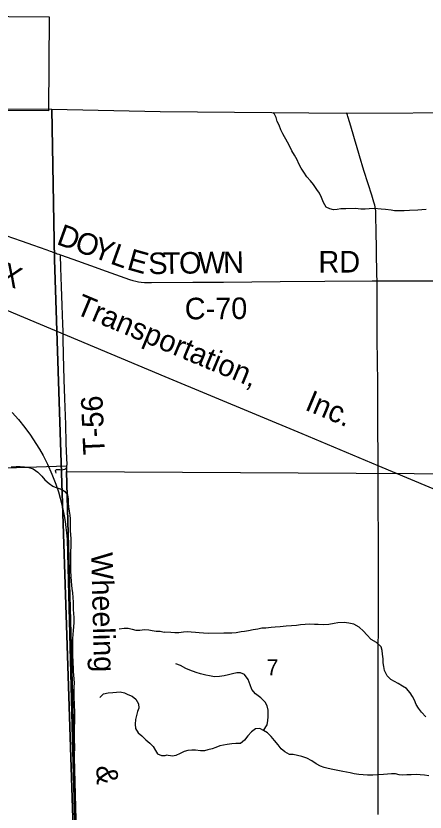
# Model space of a CAD drawing. Extents: x 1985906 to 2360102, y 891258 to 1222054.
# Drawn here: x 2139092 to 2144780, y 1079623 to 1090695 of the extents above; entities that cross this region are included whole.
import ezdxf

# ---------------------------------------------------------------- set-up
doc = ezdxf.new("R2010")
doc.units = 0
for name, color, linetype in [('GM_X_Adjacent_County', 7, 'Continuous'), ('GM_X_Corporation', 7, 'Continuous'), ('GM_X_County', 7, 'Continuous'), ('GM_X_County_Road', 7, 'Continuous'), ('GM_X_County_Road_Text', 7, 'Continuous'), ('GM_X_Minor_River', 7, 'Continuous'), ('GM_X_Rail_Line', 7, 'Continuous'), ('GM_X_Rail_Line_Text', 7, 'Continuous'), ('GM_X_Section', 7, 'Continuous'), ('GM_X_Section_Text', 7, 'Continuous'), ('GM_X_Township', 7, 'Continuous'), ('GM_X_Township_Road', 7, 'Continuous'), ('GM_X_Township_Road_Text', 7, 'Continuous')]:
    doc.layers.add(name, color=color, linetype=linetype)

msp = doc.modelspace()

# ---------------------------------------------------------------- linework, layer by layer
at = {"layer": 'GM_X_Adjacent_County'}
msp.add_lwpolyline([(2123152, 1089499), (2136278, 1089412), (2139591, 1089397), (2141098, 1089365), (2143683, 1089344), (2145540, 1089351), (2150083, 1089293), (2152684, 1089316), (2155649, 1089279), (2155989, 1089287), (2157526, 1089289), (2162838, 1089289), (2163294, 1089289), (2165783, 1089297), (2167175, 1089313), (2169501, 1089328), (2170986, 1089342), (2171523, 1089347), (2173015, 1089361), (2174790, 1089381), (2176069, 1089421), (2179329, 1089474)], dxfattribs=at)
at = {"layer": 'GM_X_Corporation'}
msp.add_lwpolyline([(2137861, 1090695), (2139553, 1090683), (2139543, 1089375), (2138240, 1089385)], dxfattribs=at)
at = {"layer": 'GM_X_County'}
msp.add_lwpolyline([(2123152, 1089499), (2136278, 1089412), (2139591, 1089397), (2141098, 1089365), (2143683, 1089344), (2145540, 1089351), (2150083, 1089293), (2152684, 1089316), (2155649, 1089279), (2155989, 1089287), (2157526, 1089289), (2162838, 1089289), (2163294, 1089289), (2165783, 1089297), (2167175, 1089313), (2169501, 1089328), (2170986, 1089342), (2171523, 1089347), (2173015, 1089361), (2174790, 1089381), (2176069, 1089421), (2179329, 1089474)], dxfattribs=at)
at = {"layer": 'GM_X_County_Road'}
for points in [[(2138329, 1087859), (2138631, 1087753), (2138839, 1087681), (2139164, 1087566), (2139335, 1087507), (2139413, 1087481), (2139521, 1087442), (2139568, 1087424), (2139586, 1087417), (2139606, 1087409), (2139624, 1087403), (2139650, 1087394), (2139666, 1087388), (2139687, 1087381), (2139714, 1087372)], [(2139714, 1087372), (2139884, 1087313), (2140131, 1087224), (2140347, 1087146), (2140671, 1087029), (2140716, 1087015), (2140759, 1087005), (2140797, 1086999), (2140835, 1086993), (2140878, 1086989), (2140976, 1086986), (2141550, 1086992), (2141977, 1086995), (2142764, 1087003), (2143388, 1087006), (2144044, 1087009), (2144113, 1087009)], [(2144113, 1087009), (2145225, 1087011), (2145602, 1087015), (2146160, 1087020), (2146366, 1087025)]]:
    msp.add_lwpolyline(points, dxfattribs=at)
at = {"layer": 'GM_X_Minor_River'}
for points in [[(2144795, 1088004), (2144737, 1087998), (2144680, 1087993), (2144564, 1087988), (2144490, 1087983), (2144419, 1087983), (2144357, 1087986), (2144307, 1087992), (2144232, 1088001), (2144172, 1088008), (2144071, 1088016), (2144005, 1088011), (2143949, 1088008), (2143889, 1088010), (2143814, 1088015), (2143677, 1088014), (2143609, 1088011), (2143559, 1088003), (2143509, 1088000), (2143458, 1088014), (2143404, 1088035), (2143367, 1088101), (2143341, 1088169), (2143314, 1088231), (2143277, 1088283), (2143228, 1088351), (2143186, 1088403), (2143137, 1088456), (2143094, 1088522), (2143058, 1088576), (2143027, 1088638), (2143000, 1088692), (2142965, 1088760), (2142929, 1088820), (2142898, 1088880), (2142869, 1088938), (2142804, 1089057), (2142777, 1089113), (2142751, 1089177), (2142726, 1089229), (2142708, 1089281), (2142681, 1089339), (2142672, 1089354)], [(2139026, 1084423), (2139096, 1084429), (2139150, 1084429), (2139212, 1084425), (2139272, 1084415), (2139332, 1084395), (2139398, 1084349), (2139452, 1084293), (2139496, 1084243), (2139553, 1084191), (2139607, 1084157), (2139661, 1084133), (2139713, 1084117), (2139769, 1084087), (2139807, 1084033), (2139817, 1083979), (2139819, 1083921), (2139824, 1083867), (2139832, 1083810), (2139840, 1083752), (2139844, 1083702), (2139846, 1083640), (2139846, 1083584), (2139848, 1083534), (2139850, 1083482), (2139855, 1083423), (2139855, 1083307), (2139851, 1083257), (2139849, 1083205), (2139849, 1083038), (2139853, 1082976), (2139856, 1082900), (2139862, 1082836), (2139864, 1082780), (2139868, 1082730), (2139878, 1082675), (2139884, 1082605), (2139890, 1082545), (2139890, 1082495), (2139889, 1082441), (2139891, 1082387), (2139897, 1082331), (2139897, 1082258), (2139893, 1082198), (2139887, 1082148), (2139881, 1082092), (2139879, 1082038), (2139878, 1081976), (2139878, 1081817), (2139882, 1081693), (2139886, 1081631), (2139890, 1081577), (2139899, 1081476), (2139901, 1081416), (2139899, 1081366), (2139899, 1081198), (2139901, 1081144), (2139903, 1081091), (2139906, 1081035), (2139908, 1080977), (2139908, 1080925), (2139906, 1080869), (2139904, 1080815), (2139902, 1080765), (2139902, 1080712), (2139904, 1080662), (2139904, 1080608), (2139907, 1080548), (2139905, 1080478), (2139905, 1080474)], [(2140528, 1082171), (2140598, 1082181), (2140652, 1082183), (2140708, 1082167), (2140758, 1082153), (2140814, 1082151), (2140880, 1082163), (2140938, 1082157), (2140988, 1082147), (2141040, 1082141), (2141099, 1082139), (2141151, 1082127), (2141153, 1082127)], [(2143167, 1082235), (2143113, 1082234), (2143047, 1082228), (2142991, 1082219), (2142922, 1082215), (2142850, 1082210), (2142766, 1082201), (2142695, 1082196), (2142639, 1082190), (2142565, 1082183), (2142513, 1082179), (2142457, 1082168), (2142390, 1082157), (2142324, 1082143), (2142272, 1082136), (2142222, 1082128), (2142156, 1082117), (2142093, 1082110), (2142041, 1082110), (2141983, 1082111), (2141768, 1082109), (2141702, 1082113), (2141639, 1082116), (2141589, 1082120), (2141529, 1082125), (2141472, 1082129), (2141420, 1082124), (2141358, 1082116), (2141300, 1082117), (2141245, 1082121), (2141153, 1082127)], [(2144792, 1080950), (2144730, 1081013), (2144689, 1081067), (2144658, 1081119), (2144632, 1081179), (2144605, 1081231), (2144574, 1081283), (2144522, 1081341), (2144465, 1081376), (2144407, 1081410), (2144354, 1081439), (2144304, 1081467), (2144251, 1081517), (2144218, 1081593), (2144205, 1081647), (2144199, 1081697), (2144196, 1081755), (2144190, 1081817), (2144185, 1081871), (2144171, 1081921), (2144104, 1081983), (2144031, 1082022), (2143972, 1082086), (2143922, 1082140), (2143863, 1082193), (2143790, 1082235), (2143720, 1082250), (2143657, 1082262), (2143567, 1082257), (2143517, 1082246), (2143441, 1082234), (2143364, 1082227), (2143296, 1082230), (2143242, 1082234), (2143167, 1082235)], [(2142536, 1080760), (2142583, 1080836), (2142595, 1080895), (2142601, 1080949), (2142599, 1081039), (2142587, 1081099), (2142558, 1081153), (2142496, 1081211), (2142424, 1081267), (2142372, 1081327), (2142348, 1081395), (2142323, 1081469), (2142271, 1081535), (2142215, 1081561), (2142163, 1081559), (2142103, 1081544), (2142047, 1081530), (2141989, 1081516), (2141923, 1081510), (2141851, 1081505), (2141783, 1081517), (2141731, 1081527), (2141657, 1081547), (2141599, 1081563), (2141512, 1081599), (2141452, 1081620), (2141380, 1081660), (2141314, 1081686)], [(2140258, 1081218), (2140309, 1081266), (2140374, 1081280), (2140438, 1081288), (2140492, 1081293), (2140542, 1081295), (2140600, 1081283), (2140650, 1081259), (2140708, 1081235), (2140760, 1081193), (2140794, 1081128), (2140800, 1081070), (2140781, 1081020), (2140767, 1080966), (2140755, 1080912), (2140749, 1080848), (2140755, 1080785), (2140791, 1080725), (2140841, 1080683), (2140899, 1080629), (2140952, 1080583), (2141002, 1080533), (2141034, 1080481), (2141062, 1080431), (2141116, 1080409), (2141168, 1080411), (2141182, 1080413)], [(2144834, 1080127), (2144774, 1080137), (2144713, 1080142), (2144659, 1080144), (2144589, 1080143), (2144527, 1080140), (2144472, 1080138), (2144418, 1080141), (2144368, 1080157), (2144313, 1080156), (2144259, 1080152), (2144203, 1080145), (2144129, 1080139), (2144054, 1080136), (2143980, 1080135), (2143920, 1080139), (2143859, 1080148), (2143795, 1080156), (2143741, 1080167), (2143686, 1080179), (2143636, 1080188), (2143499, 1080215), (2143433, 1080230), (2143378, 1080242), (2143328, 1080260), (2143265, 1080295), (2143205, 1080337), (2143138, 1080372), (2143069, 1080396), (2143009, 1080411), (2142945, 1080423), (2142894, 1080426), (2142832, 1080460), (2142779, 1080501), (2142740, 1080557), (2142688, 1080621), (2142641, 1080673), (2142590, 1080724), (2142536, 1080760), (2142481, 1080784), (2142423, 1080781), (2142369, 1080740), (2142315, 1080684), (2142270, 1080623), (2142212, 1080578), (2142150, 1080576), (2142093, 1080571), (2142029, 1080562), (2141979, 1080556), (2141929, 1080544), (2141873, 1080521), (2141821, 1080504), (2141762, 1080488), (2141712, 1080477), (2141656, 1080477), (2141590, 1080482), (2141537, 1080482), (2141483, 1080479), (2141431, 1080467), (2141377, 1080438), (2141317, 1080409), (2141267, 1080399), (2141182, 1080413)]]:
    msp.add_lwpolyline(points, dxfattribs=at)
at = {"layer": 'GM_X_Rail_Line'}
for points in [[(2135786, 1088018), (2136506, 1087646), (2136680, 1087566), (2136882, 1087474), (2137014, 1087418), (2137439, 1087240), (2137786, 1087093), (2138210, 1086918), (2141162, 1085682), (2143066, 1084890), (2144125, 1084444), (2146452, 1083471), (2148123, 1082773), (2148363, 1082669), (2148524, 1082594), (2148728, 1082488), (2148877, 1082406), (2149146, 1082254)], [(2139040, 1085180), (2139126, 1085084), (2139215, 1084972), (2139296, 1084863), (2139370, 1084750), (2139418, 1084670), (2139470, 1084580), (2139529, 1084463), (2139592, 1084323), (2139646, 1084182), (2139682, 1084076), (2139707, 1083989), (2139745, 1083838), (2139763, 1083743), (2139777, 1083664), (2139787, 1083581), (2139796, 1083508), (2139803, 1083420), (2139825, 1082643), (2139876, 1080646), (2139893, 1079975), (2139909, 1079345)]]:
    msp.add_lwpolyline(points, dxfattribs=at)
at = {"layer": 'GM_X_Section'}
for points in [[(2139793, 1084437), (2139796, 1084359), (2139939, 1079000), (2134530, 1078860), (2134374, 1084257)], [(2139796, 1084359), (2145435, 1084329), (2145427, 1079060), (2139939, 1079000)]]:
    msp.add_lwpolyline(points, close=True, dxfattribs=at)
at = {"layer": 'GM_X_Township'}
for points in [[(2123152, 1089499), (2136278, 1089412), (2139591, 1089397), (2139630, 1087307), (2139900, 1078971), (2140029, 1073593), (2140236, 1068248), (2140319, 1062899), (2140404, 1057547), (2135100, 1057415), (2135022, 1057409), (2131220, 1057336), (2130438, 1057318), (2124800, 1057239)], [(2145241, 1057605), (2140404, 1057547), (2140319, 1062899), (2140236, 1068248), (2140029, 1073593), (2139900, 1078971), (2139630, 1087307), (2139591, 1089397), (2141098, 1089365), (2143683, 1089344), (2145540, 1089351)]]:
    msp.add_lwpolyline(points, dxfattribs=at)
at = {"layer": 'GM_X_Township_Road'}
for points in [[(2144113, 1087009), (2144111, 1087097), (2144102, 1087737), (2144098, 1087868), (2144095, 1087978), (2144092, 1088014), (2144087, 1088041), (2144081, 1088065), (2144069, 1088107), (2144039, 1088203), (2143989, 1088359), (2143931, 1088547), (2143870, 1088751), (2143826, 1088892), (2143807, 1088955), (2143799, 1088987), (2143780, 1089050), (2143733, 1089207), (2143706, 1089295), (2143700, 1089316), (2143695, 1089329), (2143688, 1089349)], [(2139795, 1084414), (2139797, 1084416), (2139799, 1084425), (2139802, 1084441), (2139803, 1084458), (2139794, 1084639), (2139792, 1084753), (2139785, 1085015), (2139771, 1085376), (2139764, 1085637), (2139755, 1085982), (2139749, 1086211), (2139747, 1086285), (2139747, 1086309), (2139743, 1086408), (2139733, 1086670), (2139725, 1086932), (2139716, 1087194), (2139714, 1087372)], [(2144127, 1079591), (2144128, 1079755), (2144128, 1079837), (2144129, 1080018), (2144128, 1080182), (2144129, 1080379), (2144128, 1080542), (2144127, 1080756), (2144127, 1080902), (2144127, 1081066), (2144128, 1081262), (2144130, 1081377), (2144130, 1081591), (2144130, 1081733), (2144130, 1081917), (2144133, 1082147), (2144133, 1082311), (2144132, 1082525), (2144135, 1082771), (2144134, 1083017), (2144132, 1083263), (2144131, 1083558), (2144130, 1083772), (2144129, 1083985), (2144128, 1084248), (2144127, 1084395), (2144127, 1084477), (2144127, 1084592), (2144123, 1084937), (2144123, 1085084), (2144122, 1085166), (2144122, 1085347), (2144122, 1085558), (2144117, 1085932), (2144116, 1086161), (2144115, 1086309), (2144115, 1086457), (2144116, 1086752), (2144114, 1086949), (2144113, 1087009)], [(2139731, 1084385), (2139731, 1084385), (2139751, 1084387), (2139768, 1084390), (2139776, 1084393), (2139781, 1084397), (2139787, 1084402), (2139793, 1084408), (2139795, 1084414)], [(2139651, 1084336), (2139646, 1084354), (2139644, 1084370), (2139644, 1084375), (2139646, 1084381), (2139650, 1084384), (2139658, 1084387), (2139670, 1084387), (2139685, 1084387), (2139702, 1084387), (2139731, 1084385)]]:
    msp.add_lwpolyline(points, dxfattribs=at)

# ---------------------------------------------------------------- texts
at = {"layer": 'GM_X_County_Road_Text'}
for s, rotation, p in [('D', 340.2148, (2139643, 1087525)), ('O', 340.2148, (2139891, 1087435)), ('Y', 340.2148, (2140140, 1087346)), ('L', 340.2859, (2140389, 1087256)), ('E', 344.3156, (2140622, 1087174)), ('S', 1.8493, (2140937, 1087101)), ('T', 0.7072, (2141138, 1087107)), ('O', 0.734, (2141362, 1087110)), ('W', 0.7339, (2141626, 1087114)), ('N', 0.7322, (2141974, 1087118)), ('RD', 0, (2143298, 1087127)), ('C-70', 0.3429, (2141440, 1086475))]:
    msp.add_text(s, height=300, rotation=rotation, dxfattribs=at).set_placement(p)
at = {"layer": 'GM_X_Rail_Line_Text'}
for s, rotation, p in [('CSX', 337.3594, (2138335, 1087213)), ('Transportation,', 337.3412, (2139903, 1086559)), ('Inc.', 337.1998, (2143096, 1085223)), ('Wheeling', 271.4586, (2140137, 1083232)), ('&', 271.334, (2140210, 1080267))]:
    msp.add_text(s, height=299, rotation=rotation, dxfattribs=at).set_placement(p)
at = {"layer": 'GM_X_Section_Text'}
msp.add_text('7', height=221, rotation=0, dxfattribs=at).set_placement((2142576, 1081525))
at = {"layer": 'GM_X_Township_Road_Text'}
msp.add_text('T-56', height=300, rotation=92.4756, dxfattribs=at).set_placement((2140329, 1084597))

doc.saveas('drawing.dxf')
